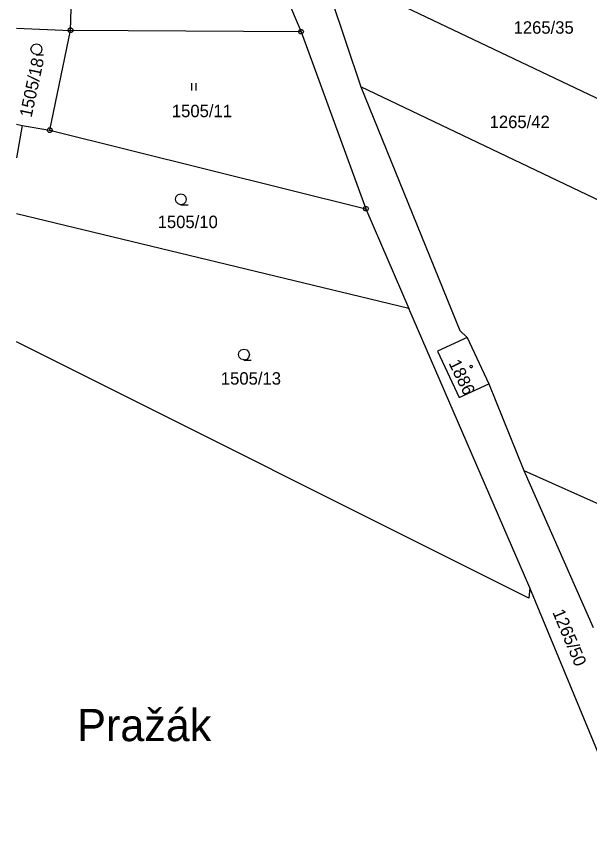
# Model space of a CAD drawing. Extents: x -777309 to -774195, y -1144706 to -1143600.
# Drawn here: x -777300 to -777221.7, y -1144086.6 to -1143975 of the extents above; entities that cross this region are included whole.
import ezdxf

# ---------------------------------------------------------------- set-up
doc = ezdxf.new("R2010")
doc.units = 0
for name, color, linetype in [('1', 7, 'Continuous'), ('12', 7, 'Continuous'), ('2', 7, 'Continuous'), ('3', 7, 'Continuous'), ('5', 7, 'Continuous'), ('7', 7, 'Continuous'), ('8', 7, 'Continuous')]:
    doc.layers.add(name, color=color, linetype=linetype)

msp = doc.modelspace()

# ---------------------------------------------------------------- linework, layer by layer
at = {"layer": '1'}
for p, q in [((-777292.6, -1143976.92), (-777292.26, -1143965.88)), ((-777265.9, -1143965.83), (-777261.12, -1143977.11)), ((-777258.48, -1143968.19), (-777252.93, -1143984.66)), ((-777258.48, -1143968.19), (-777214.18, -1143989.29)), ((-777300, -1143976.62), (-777292.6, -1143976.92)), ((-777295.44, -1143990.58), (-777292.6, -1143976.92)), ((-777261.12, -1143977.11), (-777292.6, -1143976.92)), ((-777261.12, -1143977.11), (-777252.26, -1144001.3)), ((-777176.95, -1144020.96), (-777252.93, -1143984.66)), ((-777252.93, -1143984.66), (-777239.41, -1144017.93)), ((-777300, -1143989.76), (-777299.22, -1143989.94)), ((-777299.22, -1143989.94), (-777300, -1143994.33)), ((-777299.22, -1143989.94), (-777295.44, -1143990.58)), ((-777295.44, -1143990.58), (-777252.26, -1144001.3)), ((-777252.26, -1144001.3), (-777246.41, -1144014.94)), ((-777246.41, -1144014.94), (-777300, -1144002.02)), ((-777229.85, -1144053.13), (-777246.41, -1144014.94)), ((-777239.41, -1144017.93), (-777238.44, -1144018.91)), ((-777230.01, -1144054.53), (-777300, -1144019.51)), ((-777238.44, -1144018.91), (-777242.48, -1144020.79)), ((-777238.44, -1144018.91), (-777235.49, -1144025.23)), ((-777242.48, -1144020.79), (-777239.52, -1144027.11)), ((-777239.52, -1144027.11), (-777235.49, -1144025.23)), ((-777235.49, -1144025.23), (-777230.69, -1144037.07)), ((-777230.69, -1144037.07), (-777205.57, -1144048.32)), ((-777230.69, -1144037.07), (-777221.2, -1144058.56)), ((-777229.85, -1144053.13), (-777230.01, -1144054.53)), ((-777216.04, -1144086.59), (-777229.85, -1144053.13))]:
    msp.add_line(p, q, dxfattribs=at)
at = {"layer": '12'}
for p, q in [((-777238.44, -1144018.91), (-777242.48, -1144020.79)), ((-777238.44, -1144018.91), (-777235.49, -1144025.23)), ((-777242.48, -1144020.79), (-777239.52, -1144027.11)), ((-777239.52, -1144027.11), (-777235.49, -1144025.23))]:
    msp.add_line(p, q, dxfattribs=at)
at = {"layer": '3'}
for p, q in [((-777276.09, -1143984.15), (-777276.09, -1143985.16)), ((-777275.43, -1143985.16), (-777275.43, -1143984.15))]:
    msp.add_line(p, q, dxfattribs=at)
for points in [[(-777297.25, -1143980.24), (-777297.63, -1143980.14), (-777297.9, -1143979.87), (-777298, -1143979.5), (-777297.9, -1143979.13), (-777297.63, -1143978.86), (-777297.26, -1143978.76), (-777296.89, -1143978.86), (-777296.62, -1143979.13), (-777296.52, -1143979.51), (-777296.62, -1143979.89), (-777296.89, -1143980.16), (-777297.27, -1143980.26), (-777296.27, -1143980.26)], [(-777277.53, -1144000.75), (-777277.91, -1144000.65), (-777278.18, -1144000.38), (-777278.28, -1144000.01), (-777278.18, -1143999.64), (-777277.91, -1143999.37), (-777277.54, -1143999.27), (-777277.17, -1143999.37), (-777276.9, -1143999.64), (-777276.8, -1144000.02), (-777276.9, -1144000.4), (-777277.17, -1144000.67), (-777277.55, -1144000.77), (-777276.55, -1144000.77)], [(-777268.9, -1144021.98), (-777269.28, -1144021.88), (-777269.55, -1144021.61), (-777269.65, -1144021.24), (-777269.55, -1144020.87), (-777269.28, -1144020.6), (-777268.91, -1144020.5), (-777268.54, -1144020.6), (-777268.27, -1144020.87), (-777268.17, -1144021.25), (-777268.27, -1144021.63), (-777268.54, -1144021.9), (-777268.92, -1144022), (-777267.92, -1144022)]]:
    msp.add_lwpolyline(points, dxfattribs=at)
at = {"layer": '5'}
msp.add_lwpolyline([(-777237.89, -1144022.71), (-777237.79, -1144022.73), (-777237.74, -1144022.82), (-777237.72, -1144022.88), (-777237.74, -1144022.97), (-777237.82, -1144023.04), (-777237.89, -1144023.05), (-777237.98, -1144023.02), (-777238.04, -1144022.96), (-777238.06, -1144022.88), (-777238.04, -1144022.79), (-777237.96, -1144022.72)], close=True, dxfattribs=at)
at = {"layer": '8'}
for p, q in [((-777292.68, -1143976.92), (-777292.52, -1143976.92)), ((-777261.2, -1143977.11), (-777261.04, -1143977.11)), ((-777295.52, -1143990.58), (-777295.36, -1143990.58)), ((-777252.34, -1144001.3), (-777252.18, -1144001.3))]:
    msp.add_line(p, q, dxfattribs=at)
for points in [[(-777292.5, -1143976.6), (-777292.33, -1143976.72), (-777292.26, -1143976.91), (-777292.33, -1143977.11), (-777292.5, -1143977.23), (-777292.71, -1143977.23), (-777292.87, -1143977.11), (-777292.94, -1143976.91), (-777292.87, -1143976.72), (-777292.71, -1143976.6)], [(-777261.02, -1143976.79), (-777260.85, -1143976.91), (-777260.78, -1143977.1), (-777260.85, -1143977.3), (-777261.02, -1143977.42), (-777261.23, -1143977.42), (-777261.39, -1143977.3), (-777261.46, -1143977.1), (-777261.39, -1143976.91), (-777261.23, -1143976.79)], [(-777295.34, -1143990.26), (-777295.17, -1143990.38), (-777295.1, -1143990.57), (-777295.17, -1143990.77), (-777295.34, -1143990.89), (-777295.55, -1143990.89), (-777295.71, -1143990.77), (-777295.78, -1143990.57), (-777295.71, -1143990.38), (-777295.55, -1143990.26)], [(-777252.16, -1144000.98), (-777251.99, -1144001.1), (-777251.93, -1144001.29), (-777251.99, -1144001.49), (-777252.16, -1144001.61), (-777252.37, -1144001.61), (-777252.53, -1144001.49), (-777252.6, -1144001.29), (-777252.53, -1144001.1), (-777252.37, -1144000.98)]]:
    msp.add_lwpolyline(points, close=True, dxfattribs=at)

# ---------------------------------------------------------------- texts
at = {"layer": '2'}
for s, p in [('1265/35', (-777232.09, -1143977.38)), ('1505/11', (-777278.76, -1143988.79)), ('1265/42', (-777235.36, -1143990.28)), ('1505/10', (-777280.7, -1144003.95)), ('1505/13', (-777272.07, -1144025.35))]:
    msp.add_text(s, height=1.7, dxfattribs=at).set_placement(p)
for s, rotation, p in [('1505/18', 77.865, (-777297.93, -1143988.92)), ('1886', 295.8181, (-777241, -1144022.4)), ('1265/50', 292.8387, (-777226.82, -1144056.45))]:
    msp.add_text(s, height=1.7, rotation=rotation, dxfattribs=at).set_placement(p)
at = {"layer": '7'}
msp.add_text('Pražák', height=4.4, dxfattribs=at).set_placement((-777291.68, -1144074.08))

doc.saveas('drawing.dxf')
